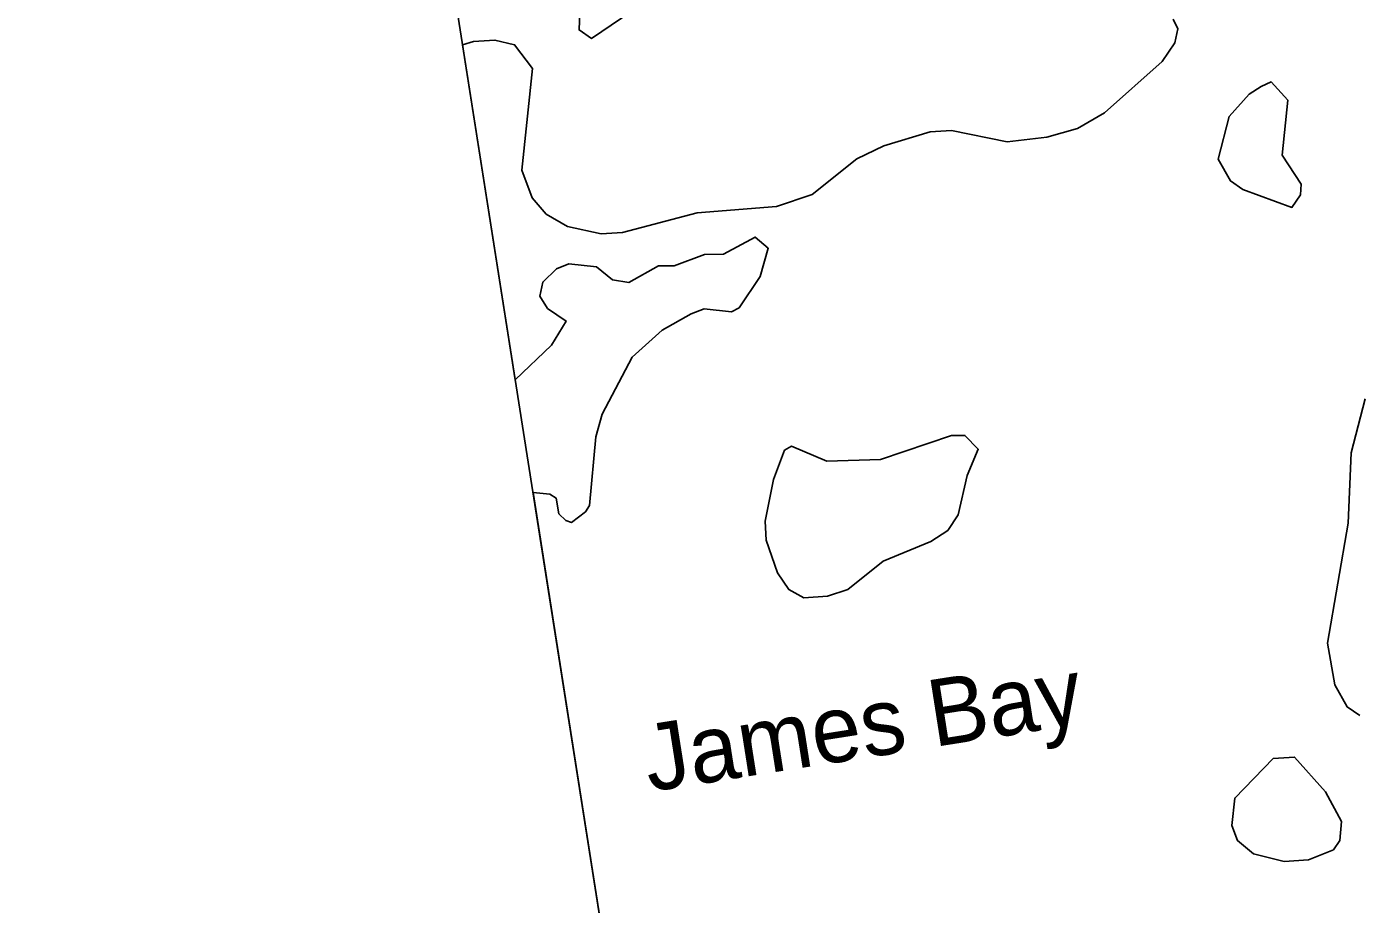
# Model space of a CAD drawing. Extents: x 646142 to 649934, y 5874075 to 5876351.
# Drawn here: x 649328.7 to 649408.6, y 5875477.6 to 5875530.1 of the extents above; entities that cross this region are included whole.
import ezdxf

# ---------------------------------------------------------------- set-up
doc = ezdxf.new("R2010")
doc.units = 0
doc.layers.add('Niveau 63', color=7, linetype='Continuous')

msp = doc.modelspace()

# ---------------------------------------------------------------- linework, layer by layer
at = {"layer": 'Niveau 63'}
msp.add_lwpolyline([(649366.035, 5875457.962), (649682.147, 5875507.696), (649644.846, 5875744.78), (649328.735, 5875695.046)], close=True, dxfattribs=at)
for points in [[(649361.926, 5875532.035), (649361.834, 5875529.915), (649362.583, 5875529.405), (649366.166, 5875531.852)], [(649361.926, 5875532.035), (649361.834, 5875529.915), (649362.583, 5875529.405), (649366.166, 5875531.852)], [(649397.427, 5875530.555), (649397.702, 5875529.97), (649397.53, 5875529.133), (649396.773, 5875528.022), (649393.309, 5875524.946), (649391.696, 5875524.004), (649389.853, 5875523.492), (649387.487, 5875523.22), (649384.142, 5875523.889), (649382.859, 5875523.808), (649380.096, 5875522.969), (649378.478, 5875522.188), (649375.795, 5875520.065), (649373.661, 5875519.345), (649368.903, 5875518.96), (649364.43, 5875517.791), (649363.147, 5875517.711), (649361.135, 5875518.143), (649359.866, 5875518.875), (649359.024, 5875519.856), (649358.398, 5875521.519), (649359.038, 5875527.612), (649357.966, 5875529.023), (649356.788, 5875529.303), (649355.505, 5875529.223), (649354.857, 5875529.012), (649358.013, 5875508.954), (649360.189, 5875511.03), (649361.054, 5875512.482), (649359.943, 5875513.238), (649359.483, 5875513.976), (649359.655, 5875514.813), (649360.481, 5875515.611), (649361.224, 5875515.91), (649362.873, 5875515.724), (649363.826, 5875514.943), (649364.821, 5875514.795), (649366.589, 5875515.782)], [(649397.427, 5875530.555), (649397.702, 5875529.97), (649397.53, 5875529.133), (649396.773, 5875528.022), (649393.309, 5875524.946), (649391.696, 5875524.004), (649389.853, 5875523.492), (649387.487, 5875523.22), (649384.142, 5875523.889), (649382.859, 5875523.808), (649380.096, 5875522.969), (649378.478, 5875522.188), (649375.795, 5875520.065), (649373.661, 5875519.345), (649368.903, 5875518.96), (649364.43, 5875517.791), (649363.147, 5875517.711), (649361.135, 5875518.143), (649359.866, 5875518.875), (649359.024, 5875519.856), (649358.398, 5875521.519), (649359.038, 5875527.612), (649357.966, 5875529.023), (649356.788, 5875529.303), (649355.505, 5875529.223), (649354.857, 5875529.012), (649358.013, 5875508.954), (649360.189, 5875511.03), (649361.054, 5875512.482), (649359.943, 5875513.238), (649359.483, 5875513.976), (649359.655, 5875514.813), (649360.481, 5875515.611), (649361.224, 5875515.91), (649362.873, 5875515.724), (649363.826, 5875514.943), (649364.821, 5875514.795), (649366.589, 5875515.782)], [(649402.698, 5875526.525), (649403.302, 5875526.802), (649404.305, 5875525.705), (649403.953, 5875522.41), (649405.094, 5875520.686), (649405.056, 5875520.032), (649404.546, 5875519.284), (649401.603, 5875520.36), (649400.854, 5875520.87), (649400.123, 5875522.172), (649400.774, 5875524.724), (649401.98, 5875526.068), (649402.698, 5875526.525)], [(649402.698, 5875526.525), (649403.302, 5875526.802), (649404.305, 5875525.705), (649403.953, 5875522.41), (649405.094, 5875520.686), (649405.056, 5875520.032), (649404.546, 5875519.284), (649401.603, 5875520.36), (649400.854, 5875520.87), (649400.123, 5875522.172), (649400.774, 5875524.724), (649401.98, 5875526.068), (649402.698, 5875526.525)], [(649366.589, 5875515.782), (649367.539, 5875515.79), (649369.357, 5875516.461), (649370.485, 5875516.496), (649372.391, 5875517.505), (649373.165, 5875516.837), (649372.682, 5875515.141), (649371.416, 5875513.282), (649370.97, 5875513.03), (649369.321, 5875513.216), (649368.558, 5875512.913), (649366.81, 5875511.93), (649365.02, 5875510.312), (649363.226, 5875506.912), (649362.833, 5875505.554), (649362.466, 5875501.447), (649362.223, 5875501.065), (649361.372, 5875500.425), (649361.031, 5875500.533), (649360.624, 5875500.935), (649360.455, 5875501.88), (649360.072, 5875502.123), (649359.073, 5875502.212)], [(649366.589, 5875515.782), (649367.539, 5875515.79), (649369.357, 5875516.461), (649370.485, 5875516.496), (649372.391, 5875517.505), (649373.165, 5875516.837), (649372.682, 5875515.141), (649371.416, 5875513.282), (649370.97, 5875513.03), (649369.321, 5875513.216), (649368.558, 5875512.913), (649366.81, 5875511.93), (649365.02, 5875510.312), (649363.226, 5875506.912), (649362.833, 5875505.554), (649362.466, 5875501.447), (649362.223, 5875501.065), (649361.372, 5875500.425), (649361.031, 5875500.533), (649360.624, 5875500.935), (649360.455, 5875501.88), (649360.072, 5875502.123), (649359.073, 5875502.212)], [(649408.603, 5875488.865), (649407.854, 5875489.375), (649407.12, 5875490.697), (649406.666, 5875493.197), (649407.905, 5875500.376), (649408.091, 5875504.597), (649408.94, 5875507.828)], [(649408.603, 5875488.865), (649407.854, 5875489.375), (649407.12, 5875490.697), (649406.666, 5875493.197), (649407.905, 5875500.376), (649408.091, 5875504.597), (649408.94, 5875507.828)], [(649374.136, 5875504.741), (649374.563, 5875504.99), (649376.669, 5875504.087), (649379.892, 5875504.189), (649384.14, 5875505.627), (649384.949, 5875505.632), (649385.747, 5875504.806), (649385.085, 5875503.224), (649384.544, 5875500.872), (649383.921, 5875499.943), (649382.912, 5875499.279), (649380.06, 5875498.101), (649377.937, 5875496.411), (649376.724, 5875496.017), (649375.302, 5875495.915), (649374.396, 5875496.4), (649373.731, 5875497.409), (649373.039, 5875499.365), (649372.983, 5875500.49), (649373.479, 5875502.998), (649374.136, 5875504.741)], [(649374.136, 5875504.741), (649374.563, 5875504.99), (649376.669, 5875504.087), (649379.892, 5875504.189), (649384.14, 5875505.627), (649384.949, 5875505.632), (649385.747, 5875504.806), (649385.085, 5875503.224), (649384.544, 5875500.872), (649383.921, 5875499.943), (649382.912, 5875499.279), (649380.06, 5875498.101), (649377.937, 5875496.411), (649376.724, 5875496.017), (649375.302, 5875495.915), (649374.396, 5875496.4), (649373.731, 5875497.409), (649373.039, 5875499.365), (649372.983, 5875500.49), (649373.479, 5875502.998), (649374.136, 5875504.741)], [(649359.073, 5875502.212), (649366.035, 5875457.962)], [(649359.073, 5875502.212), (649366.035, 5875457.962)], [(649407.413, 5875481.369), (649407.033, 5875480.823), (649405.529, 5875480.222), (649404.087, 5875480.117), (649402.234, 5875480.574), (649401.278, 5875481.375), (649400.934, 5875482.273), (649401.12, 5875483.922), (649403.42, 5875486.288), (649404.703, 5875486.369), (649406.549, 5875484.29), (649407.516, 5875482.519), (649407.413, 5875481.369)], [(649407.413, 5875481.369), (649407.033, 5875480.823), (649405.529, 5875480.222), (649404.087, 5875480.117), (649402.234, 5875480.574), (649401.278, 5875481.375), (649400.934, 5875482.273), (649401.12, 5875483.922), (649403.42, 5875486.288), (649404.703, 5875486.369), (649406.549, 5875484.29), (649407.516, 5875482.519), (649407.413, 5875481.369)]]:
    msp.add_lwpolyline(points, dxfattribs=at)

# ---------------------------------------------------------------- texts
msp.add_text('James Bay', height=4, rotation=8.94112, dxfattribs=at).set_placement((649366.05, 5875484.29))
msp.add_text('James Bay', height=4, rotation=8.94112, dxfattribs=at).set_placement((649366.05, 5875484.29))

doc.saveas('drawing.dxf')
